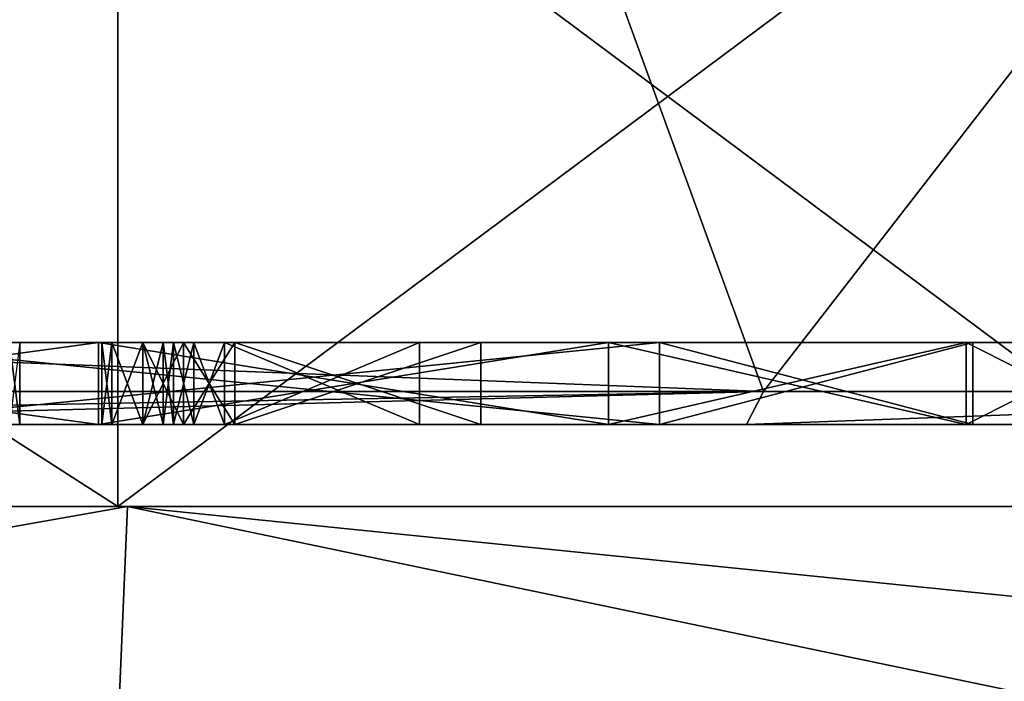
# Model space of a CAD drawing. Header units: millimetres. Extents: x -52 to 107, y -6 to 112.
# Tile 352 of 354: x 59.19 to 65.19, y 103.69 to 107.72. Entities that reach past the tile are written whole.
import ezdxf

# ---------------------------------------------------------------- set-up
doc = ezdxf.new("R2010")
doc.units = ezdxf.units.MM
doc.header["$LTSCALE"] = 65.185185
for name, color, linetype in [('1111', 7, 'CONTINUOUS'), ('1115', 7, 'CONTINUOUS'), ('2333', 7, 'CONTINUOUS'), ('2335', 7, 'CONTINUOUS'), ('2359', 7, 'CONTINUOUS'), ('2459', 7, 'CONTINUOUS'), ('2461', 7, 'CONTINUOUS'), ('2462', 7, 'CONTINUOUS'), ('2463', 7, 'CONTINUOUS'), ('2482', 7, 'CONTINUOUS'), ('2483', 7, 'CONTINUOUS'), ('2484', 7, 'CONTINUOUS'), ('2485', 7, 'CONTINUOUS'), ('2486', 7, 'CONTINUOUS'), ('2487', 7, 'CONTINUOUS'), ('2488', 7, 'CONTINUOUS'), ('2489', 7, 'CONTINUOUS'), ('2490', 7, 'CONTINUOUS'), ('2491', 7, 'CONTINUOUS'), ('2492', 7, 'CONTINUOUS'), ('2493', 7, 'CONTINUOUS'), ('2494', 7, 'CONTINUOUS'), ('2495', 7, 'CONTINUOUS'), ('2496', 7, 'CONTINUOUS'), ('2497', 7, 'CONTINUOUS'), ('2498', 7, 'CONTINUOUS'), ('2499', 7, 'CONTINUOUS'), ('2500', 7, 'CONTINUOUS'), ('2501', 7, 'CONTINUOUS'), ('2502', 7, 'CONTINUOUS'), ('2503', 7, 'CONTINUOUS'), ('2504', 7, 'CONTINUOUS'), ('2505', 7, 'CONTINUOUS'), ('2506', 7, 'CONTINUOUS'), ('2507', 7, 'CONTINUOUS'), ('2508', 7, 'CONTINUOUS'), ('2509', 7, 'CONTINUOUS'), ('2510', 7, 'CONTINUOUS'), ('2511', 7, 'CONTINUOUS'), ('2512', 7, 'CONTINUOUS'), ('2513', 7, 'CONTINUOUS'), ('2514', 7, 'CONTINUOUS'), ('2515', 7, 'CONTINUOUS'), ('2516', 7, 'CONTINUOUS'), ('2517', 7, 'CONTINUOUS'), ('2518', 7, 'CONTINUOUS'), ('2519', 7, 'CONTINUOUS'), ('2520', 7, 'CONTINUOUS'), ('2525', 7, 'CONTINUOUS'), ('2526', 7, 'CONTINUOUS'), ('2527', 7, 'CONTINUOUS'), ('2847', 7, 'CONTINUOUS'), ('3038', 7, 'CONTINUOUS'), ('3067', 7, 'CONTINUOUS'), ('3240', 7, 'CONTINUOUS'), ('3243', 7, 'CONTINUOUS'), ('3475', 7, 'CONTINUOUS'), ('3477', 7, 'CONTINUOUS'), ('3478', 7, 'CONTINUOUS'), ('3480', 7, 'CONTINUOUS'), ('3481', 7, 'CONTINUOUS'), ('3487', 7, 'CONTINUOUS'), ('3494', 7, 'CONTINUOUS')]:
    doc.layers.add(name, color=color, linetype=linetype)

msp = doc.modelspace()

# ---------------------------------------------------------------- linework, layer by layer
at = {"layer": '1111', "color": 7, "linetype": 'CONTINUOUS', "true_color": 0xe0f2ff}
for points in [[(51.9998, 104.7513, -45.2998), (59.7866, 104.7513, -43.8254), (51.9998, 104.7513, -44.4998), (51.9998, 104.7513, -45.2998)], [(51.9998, 104.7513, -44.4998), (59.7866, 104.7513, -43.8254), (59.8448, 104.7513, -42.9393), (51.9998, 104.7513, -44.4998)], [(59.7866, 104.7513, -43.8254), (66.4954, 104.7513, -39.6064), (59.8448, 104.7513, -42.9393), (59.7866, 104.7513, -43.8254)], [(59.8448, 104.7513, -42.9393), (66.4954, 104.7513, -39.6064), (66.4954, 104.7513, -38.4955), (59.8448, 104.7513, -42.9393)]]:
    msp.add_3dface(points, dxfattribs=at)
at = {"layer": '1115', "color": 7, "linetype": 'CONTINUOUS', "true_color": 0xe0f2ff}
for points in [[(51.9998, 104.7511, 44.5002), (51.9998, 103.3654, 45.3002), (59.7866, 103.3655, 43.8258), (51.9998, 104.7511, 44.5002)], [(51.9998, 104.7511, 44.5002), (59.7866, 103.3655, 43.8258), (59.8448, 104.7511, 42.9397), (51.9998, 104.7511, 44.5002)], [(59.7866, 103.3655, 43.8258), (66.4955, 103.3655, 39.6067), (59.8448, 104.7511, 42.9397), (59.7866, 103.3655, 43.8258)], [(59.8448, 104.7511, 42.9397), (66.4955, 103.3655, 39.6067), (66.4955, 104.0768, 39.0414), (59.8448, 104.7511, 42.9397)], [(66.4954, 104.7511, 38.4959), (59.8448, 104.7511, 42.9397), (66.4955, 104.0768, 39.0414), (66.4954, 104.7511, 38.4959)]]:
    msp.add_3dface(points, dxfattribs=at)
at = {"layer": '2333', "color": 7, "linetype": 'CONTINUOUS', "true_color": 0xa80407}
for points in [[(51.9998, 105.4511, 43.0002), (51.9997, 111.5511, 43.0002), (61.4997, 111.5511, 40.4547), (51.9998, 105.4511, 43.0002)], [(51.9998, 105.4511, 43.0002), (61.4997, 111.5511, 40.4547), (53.0011, 105.4511, 42.9738), (51.9998, 105.4511, 43.0002)], [(53.0011, 105.4511, 42.9738), (61.4997, 111.5511, 40.4547), (53.9998, 105.7511, 42.8946), (53.0011, 105.4511, 42.9738)], [(53.9998, 105.7511, 42.8946), (61.4997, 111.5511, 40.4547), (55.004, 105.7511, 42.7612), (53.9998, 105.7511, 42.8946)], [(55.004, 105.7511, 42.7612), (61.4997, 111.5511, 40.4547), (55.9998, 105.7511, 42.5744), (55.004, 105.7511, 42.7612)], [(63.724, 105.4511, 38.9515), (55.9998, 105.4511, 42.5744), (61.4997, 111.5511, 40.4547), (63.724, 105.4511, 38.9515)], [(61.4997, 111.5511, 40.4547), (55.9998, 105.4511, 42.5744), (55.9998, 105.7511, 42.5744), (61.4997, 111.5511, 40.4547)], [(68.4542, 111.5511, 33.5002), (63.724, 105.4511, 38.9515), (61.4997, 111.5511, 40.4547), (68.4542, 111.5511, 33.5002)], [(69.0843, 105.4511, 32.314), (63.724, 105.4511, 38.9515), (68.4542, 111.5511, 33.5002), (69.0843, 105.4511, 32.314)]]:
    msp.add_3dface(points, dxfattribs=at)
at = {"layer": '2335', "color": 7, "linetype": 'CONTINUOUS', "true_color": 0xa80407}
for points in [[(51.9997, 111.5513, -42.9998), (55.9998, 105.7513, -42.574), (61.4997, 111.5513, -40.4543), (51.9997, 111.5513, -42.9998)], [(61.4997, 111.5513, -40.4543), (55.9998, 105.7513, -42.574), (63.724, 105.4513, -38.9511), (61.4997, 111.5513, -40.4543)], [(68.4542, 111.5513, -33.4998), (61.4997, 111.5513, -40.4543), (63.724, 105.4513, -38.9511), (68.4542, 111.5513, -33.4998)], [(69.0843, 105.4513, -32.3136), (68.4542, 111.5513, -33.4998), (63.724, 105.4513, -38.9511), (69.0843, 105.4513, -32.3136)], [(55.9998, 105.7513, -42.574), (55.9998, 105.4513, -42.574), (63.724, 105.4513, -38.9511), (55.9998, 105.7513, -42.574)]]:
    msp.add_3dface(points, dxfattribs=at)
at = {"layer": '2359', "color": 7, "linetype": 'CONTINUOUS', "true_color": 0xa80407}
for points in [[(63.724, 105.4513, -38.9511), (55.9998, 105.4513, -42.574), (55.9998, 105.2513, -42.3694), (63.724, 105.4513, -38.9511)], [(63.724, 105.4513, -38.9511), (55.9998, 105.2513, -42.3694), (63.6199, 105.2513, -38.7786), (63.724, 105.4513, -38.9511)], [(69.0843, 105.4513, -32.3136), (63.724, 105.4513, -38.9511), (63.6199, 105.2513, -38.7786), (69.0843, 105.4513, -32.3136)], [(68.9125, 105.2513, -32.2096), (69.0843, 105.4513, -32.3136), (63.6199, 105.2513, -38.7786), (68.9125, 105.2513, -32.2096)]]:
    msp.add_3dface(points, dxfattribs=at)
at = {"layer": '2459', "color": 7, "linetype": 'CONTINUOUS', "true_color": 0x141a1c}
for points in [[(59.6677, 105.7512, -9.9602), (55.9998, 105.7512, -10.9543), (58.09, 105.7512, -9.5104), (59.6677, 105.7512, -9.9602)], [(55.9998, 105.7512, 10.9546), (59.6677, 105.7512, 9.9606), (58.09, 105.7512, 9.5107), (55.9998, 105.7512, 10.9546)], [(63.0899, 105.7512, -5.8777), (59.6677, 105.7512, -9.9602), (58.09, 105.7512, -9.5104), (63.0899, 105.7512, -5.8777)], [(59.6677, 105.7512, 9.9606), (62.7779, 105.7512, 7.7783), (58.09, 105.7512, 9.5107), (59.6677, 105.7512, 9.9606)], [(58.09, 105.7512, 9.5107), (62.7779, 105.7512, 7.7783), (63.0899, 105.7512, 5.8781), (58.09, 105.7512, 9.5107)], [(62.7779, 105.7512, -7.778), (59.6677, 105.7512, -9.9602), (63.0899, 105.7512, -5.8777), (62.7779, 105.7512, -7.778)], [(64.9602, 105.7512, -4.6677), (62.7779, 105.7512, -7.778), (63.0899, 105.7512, -5.8777), (64.9602, 105.7512, -4.6677)], [(62.7779, 105.7512, 7.7783), (64.9602, 105.7512, 4.6681), (63.0899, 105.7512, 5.8781), (62.7779, 105.7512, 7.7783)], [(64.9998, 105.7512, 0.0002), (64.9602, 105.7512, -4.6677), (63.0899, 105.7512, -5.8777), (64.9998, 105.7512, 0.0002)], [(63.0899, 105.7512, 5.8781), (64.9602, 105.7512, 4.6681), (64.9998, 105.7512, 0.0002), (63.0899, 105.7512, 5.8781)], [(65.9542, 105.7512, -0.9998), (64.9602, 105.7512, -4.6677), (65.9542, 105.7512, 1.0002), (65.9542, 105.7512, -0.9998)], [(65.9542, 105.7512, 1.0002), (64.9602, 105.7512, -4.6677), (64.9998, 105.7512, 0.0002), (65.9542, 105.7512, 1.0002)], [(64.9602, 105.7512, 4.6681), (65.9542, 105.7512, 1.0002), (64.9998, 105.7512, 0.0002), (64.9602, 105.7512, 4.6681)]]:
    msp.add_3dface(points, dxfattribs=at)
at = {"layer": '2461', "color": 7, "linetype": 'CONTINUOUS', "true_color": 0x141a1c}
for points in [[(55.9998, 105.7512, -10.9543), (59.6677, 105.7512, -9.9602), (55.9998, 105.2512, -10.9543), (55.9998, 105.7512, -10.9543)], [(55.9998, 105.2512, -10.9543), (59.6677, 105.7512, -9.9602), (59.6673, 105.2512, -9.9604), (55.9998, 105.2512, -10.9543)], [(59.6677, 105.7512, -9.9602), (62.7779, 105.7512, -7.778), (59.6673, 105.2512, -9.9604), (59.6677, 105.7512, -9.9602)], [(59.6673, 105.2512, -9.9604), (62.7779, 105.7512, -7.778), (62.7779, 105.2512, -7.778), (59.6673, 105.2512, -9.9604)], [(62.7779, 105.7512, -7.778), (64.9602, 105.7512, -4.6677), (62.7779, 105.2512, -7.778), (62.7779, 105.7512, -7.778)], [(62.7779, 105.2512, -7.778), (64.9602, 105.7512, -4.6677), (64.9604, 105.2512, -4.6674), (62.7779, 105.2512, -7.778)], [(64.9602, 105.7512, -4.6677), (65.9542, 105.7512, -0.9998), (64.9604, 105.2512, -4.6674), (64.9602, 105.7512, -4.6677)], [(65.9542, 105.7512, -0.9998), (65.9542, 105.2512, -0.9998), (64.9604, 105.2512, -4.6674), (65.9542, 105.7512, -0.9998)]]:
    msp.add_3dface(points, dxfattribs=at)
at = {"layer": '2462', "color": 7, "linetype": 'CONTINUOUS', "true_color": 0x141a1c}
for points in [[(63.09, 105.2512, -5.8776), (58.09, 105.7512, -9.5104), (58.0898, 105.2512, -9.5104), (63.09, 105.2512, -5.8776)], [(63.0899, 105.7512, -5.8777), (58.09, 105.7512, -9.5104), (63.09, 105.2512, -5.8776), (63.0899, 105.7512, -5.8777)], [(64.9998, 105.7512, 0.0002), (63.0899, 105.7512, -5.8777), (64.9998, 105.2512, 0.0002), (64.9998, 105.7512, 0.0002)], [(64.9998, 105.2512, 0.0002), (63.0899, 105.7512, -5.8777), (63.09, 105.2512, -5.8776), (64.9998, 105.2512, 0.0002)]]:
    msp.add_3dface(points, dxfattribs=at)
at = {"layer": '2463', "color": 7, "linetype": 'CONTINUOUS', "true_color": 0x141a1c}
for points in [[(58.09, 105.7512, 9.5107), (63.0899, 105.7512, 5.8781), (58.0898, 105.2512, 9.5108), (58.09, 105.7512, 9.5107)], [(58.0898, 105.2512, 9.5108), (63.0899, 105.7512, 5.8781), (63.09, 105.2512, 5.878), (58.0898, 105.2512, 9.5108)], [(63.0899, 105.7512, 5.8781), (64.9998, 105.7512, 0.0002), (63.09, 105.2512, 5.878), (63.0899, 105.7512, 5.8781)], [(64.9998, 105.7512, 0.0002), (64.9998, 105.2512, 0.0002), (63.09, 105.2512, 5.878), (64.9998, 105.7512, 0.0002)]]:
    msp.add_3dface(points, dxfattribs=at)
at = {"layer": '2482', "color": 7, "linetype": 'CONTINUOUS', "true_color": 0x141a1c}
for points in [[(60.0623, 105.7512, 0.0321), (60.0623, 105.2512, 0.0321), (59.9373, 105.7512, 0.0959), (60.0623, 105.7512, 0.0321)], [(59.9373, 105.7512, 0.0959), (60.0623, 105.2512, 0.0321), (59.9373, 105.2512, 0.0959), (59.9373, 105.7512, 0.0959)]]:
    msp.add_3dface(points, dxfattribs=at)
at = {"layer": '2483', "color": 7, "linetype": 'CONTINUOUS', "true_color": 0x141a1c}
for points in [[(59.9373, 105.7512, 0.0959), (59.9373, 105.2512, 0.0959), (59.7498, 105.7512, 0.3512), (59.9373, 105.7512, 0.0959)], [(59.7498, 105.7512, 0.3512), (59.9373, 105.2512, 0.0959), (59.7498, 105.2512, 0.3512), (59.7498, 105.7512, 0.3512)]]:
    msp.add_3dface(points, dxfattribs=at)
at = {"layer": '2484', "color": 7, "linetype": 'CONTINUOUS', "true_color": 0x141a1c}
for points in [[(59.7498, 105.7512, 0.3512), (59.7498, 105.2512, 0.3512), (59.6873, 105.7512, 0.5427), (59.7498, 105.7512, 0.3512)], [(59.6873, 105.7512, 0.5427), (59.7498, 105.2512, 0.3512), (59.6873, 105.2512, 0.5427), (59.6873, 105.7512, 0.5427)]]:
    msp.add_3dface(points, dxfattribs=at)
at = {"layer": '2485', "color": 7, "linetype": 'CONTINUOUS', "true_color": 0x141a1c}
for points in [[(59.6873, 105.7512, 0.5427), (59.6873, 105.2512, 0.5427), (59.6873, 105.7512, 0.7981), (59.6873, 105.7512, 0.5427)], [(59.6873, 105.7512, 0.7981), (59.6873, 105.2512, 0.5427), (59.6873, 105.2512, 0.7981), (59.6873, 105.7512, 0.7981)]]:
    msp.add_3dface(points, dxfattribs=at)
at = {"layer": '2486', "color": 7, "linetype": 'CONTINUOUS', "true_color": 0x141a1c}
for points in [[(59.6873, 105.7512, 0.7981), (59.6873, 105.2512, 0.7981), (59.7498, 105.7512, 0.9895), (59.6873, 105.7512, 0.7981)], [(59.7498, 105.7512, 0.9895), (59.6873, 105.2512, 0.7981), (59.7498, 105.2512, 0.9895), (59.7498, 105.7512, 0.9895)]]:
    msp.add_3dface(points, dxfattribs=at)
at = {"layer": '2487', "color": 7, "linetype": 'CONTINUOUS', "true_color": 0x141a1c}
for points in [[(59.7498, 105.7512, 0.9895), (59.7498, 105.2512, 0.9895), (59.9373, 105.7512, 1.2449), (59.7498, 105.7512, 0.9895)], [(59.9373, 105.7512, 1.2449), (59.7498, 105.2512, 0.9895), (59.9373, 105.2512, 1.2449), (59.9373, 105.7512, 1.2449)]]:
    msp.add_3dface(points, dxfattribs=at)
at = {"layer": '2488', "color": 7, "linetype": 'CONTINUOUS', "true_color": 0x141a1c}
for points in [[(59.9373, 105.7512, 1.2449), (59.9373, 105.2512, 1.2449), (60.1873, 105.7512, 1.4364), (59.9373, 105.7512, 1.2449)], [(60.1873, 105.7512, 1.4364), (59.9373, 105.2512, 1.2449), (60.1873, 105.2512, 1.4364), (60.1873, 105.7512, 1.4364)]]:
    msp.add_3dface(points, dxfattribs=at)
at = {"layer": '2489', "color": 7, "linetype": 'CONTINUOUS', "true_color": 0x141a1c}
for points in [[(60.1873, 105.7512, 1.4364), (60.1873, 105.2512, 1.4364), (60.4998, 105.7512, 1.5002), (60.1873, 105.7512, 1.4364)], [(60.4998, 105.7512, 1.5002), (60.1873, 105.2512, 1.4364), (60.4998, 105.2512, 1.5002), (60.4998, 105.7512, 1.5002)]]:
    msp.add_3dface(points, dxfattribs=at)
at = {"layer": '2490', "color": 7, "linetype": 'CONTINUOUS', "true_color": 0x141a1c}
for points in [[(60.4998, 105.7512, 1.5002), (60.4998, 105.2512, 1.5002), (61.9998, 105.2512, 1.5002), (60.4998, 105.7512, 1.5002)], [(61.9998, 105.7512, 1.5002), (60.4998, 105.7512, 1.5002), (61.9998, 105.2512, 1.5002), (61.9998, 105.7512, 1.5002)]]:
    msp.add_3dface(points, dxfattribs=at)
at = {"layer": '2491', "color": 7, "linetype": 'CONTINUOUS', "true_color": 0x141a1c}
for points in [[(61.9998, 105.7512, 1.5002), (61.9998, 105.2512, 1.5002), (61.9998, 105.2512, -1.4998), (61.9998, 105.7512, 1.5002)], [(61.9998, 105.7512, -1.4998), (61.9998, 105.7512, 1.5002), (61.9998, 105.2512, -1.4998), (61.9998, 105.7512, -1.4998)]]:
    msp.add_3dface(points, dxfattribs=at)
at = {"layer": '2492', "color": 7, "linetype": 'CONTINUOUS', "true_color": 0x141a1c}
for points in [[(61.9998, 105.7512, -1.4998), (61.9998, 105.2512, -1.4998), (60.4998, 105.2512, -1.4998), (61.9998, 105.7512, -1.4998)], [(60.4998, 105.7512, -1.4998), (61.9998, 105.7512, -1.4998), (60.4998, 105.2512, -1.4998), (60.4998, 105.7512, -1.4998)]]:
    msp.add_3dface(points, dxfattribs=at)
at = {"layer": '2493', "color": 7, "linetype": 'CONTINUOUS', "true_color": 0x141a1c}
for points in [[(60.4998, 105.7512, -1.4998), (60.4998, 105.2512, -1.4998), (60.1873, 105.7512, -1.436), (60.4998, 105.7512, -1.4998)], [(60.1873, 105.7512, -1.436), (60.4998, 105.2512, -1.4998), (60.1873, 105.2512, -1.436), (60.1873, 105.7512, -1.436)]]:
    msp.add_3dface(points, dxfattribs=at)
at = {"layer": '2494', "color": 7, "linetype": 'CONTINUOUS', "true_color": 0x141a1c}
for points in [[(60.1873, 105.7512, -1.436), (60.1873, 105.2512, -1.436), (59.9373, 105.7512, -1.2445), (60.1873, 105.7512, -1.436)], [(59.9373, 105.7512, -1.2445), (60.1873, 105.2512, -1.436), (59.9373, 105.2512, -1.2445), (59.9373, 105.7512, -1.2445)]]:
    msp.add_3dface(points, dxfattribs=at)
at = {"layer": '2495', "color": 7, "linetype": 'CONTINUOUS', "true_color": 0x141a1c}
for points in [[(59.9373, 105.7512, -1.2445), (59.9373, 105.2512, -1.2445), (59.7498, 105.7512, -0.9892), (59.9373, 105.7512, -1.2445)], [(59.7498, 105.7512, -0.9892), (59.9373, 105.2512, -1.2445), (59.7498, 105.2512, -0.9892), (59.7498, 105.7512, -0.9892)]]:
    msp.add_3dface(points, dxfattribs=at)
at = {"layer": '2496', "color": 7, "linetype": 'CONTINUOUS', "true_color": 0x141a1c}
for points in [[(59.7498, 105.7512, -0.9892), (59.7498, 105.2512, -0.9892), (59.6873, 105.7512, -0.7977), (59.7498, 105.7512, -0.9892)], [(59.6873, 105.7512, -0.7977), (59.7498, 105.2512, -0.9892), (59.6873, 105.2512, -0.7977), (59.6873, 105.7512, -0.7977)]]:
    msp.add_3dface(points, dxfattribs=at)
at = {"layer": '2497', "color": 7, "linetype": 'CONTINUOUS', "true_color": 0x141a1c}
for points in [[(59.6873, 105.7512, -0.7977), (59.6873, 105.2512, -0.7977), (59.6873, 105.7512, -0.4785), (59.6873, 105.7512, -0.7977)], [(59.6873, 105.7512, -0.4785), (59.6873, 105.2512, -0.7977), (59.6873, 105.2512, -0.4785), (59.6873, 105.7512, -0.4785)]]:
    msp.add_3dface(points, dxfattribs=at)
at = {"layer": '2498', "color": 7, "linetype": 'CONTINUOUS', "true_color": 0x141a1c}
for points in [[(59.6873, 105.7512, -0.4785), (59.6873, 105.2512, -0.4785), (59.7498, 105.7512, -0.287), (59.6873, 105.7512, -0.4785)], [(59.7498, 105.7512, -0.287), (59.6873, 105.2512, -0.4785), (59.7498, 105.2512, -0.2871), (59.7498, 105.7512, -0.287)]]:
    msp.add_3dface(points, dxfattribs=at)
at = {"layer": '2499', "color": 7, "linetype": 'CONTINUOUS', "true_color": 0x141a1c}
for points in [[(59.7498, 105.7512, -0.287), (59.7498, 105.2512, -0.2871), (59.9373, 105.7512, -0.0317), (59.7498, 105.7512, -0.287)], [(59.9373, 105.7512, -0.0317), (59.7498, 105.2512, -0.2871), (59.9373, 105.2512, -0.0317), (59.9373, 105.7512, -0.0317)]]:
    msp.add_3dface(points, dxfattribs=at)
at = {"layer": '2500', "color": 7, "linetype": 'CONTINUOUS', "true_color": 0x141a1c}
for points in [[(60.0623, 105.2512, 0.0321), (60.0623, 105.7512, 0.0321), (59.9373, 105.2512, -0.0317), (60.0623, 105.2512, 0.0321)], [(60.0623, 105.7512, 0.0321), (59.9373, 105.7512, -0.0317), (59.9373, 105.2512, -0.0317), (60.0623, 105.7512, 0.0321)]]:
    msp.add_3dface(points, dxfattribs=at)
at = {"layer": '2501', "color": 7, "linetype": 'CONTINUOUS', "true_color": 0x141a1c}
for points in [[(61.6248, 105.7512, 1.1172), (61.6248, 105.2512, 1.1172), (60.4373, 105.2512, 1.1172), (61.6248, 105.7512, 1.1172)], [(60.4373, 105.7512, 1.1172), (61.6248, 105.7512, 1.1172), (60.4373, 105.2512, 1.1172), (60.4373, 105.7512, 1.1172)]]:
    msp.add_3dface(points, dxfattribs=at)
at = {"layer": '2502', "color": 7, "linetype": 'CONTINUOUS', "true_color": 0x141a1c}
for points in [[(60.4373, 105.7512, 1.1172), (60.4373, 105.2512, 1.1172), (60.2498, 105.7512, 1.0534), (60.4373, 105.7512, 1.1172)], [(60.2498, 105.7512, 1.0534), (60.4373, 105.2512, 1.1172), (60.2498, 105.2512, 1.0534), (60.2498, 105.7512, 1.0534)]]:
    msp.add_3dface(points, dxfattribs=at)
at = {"layer": '2503', "color": 7, "linetype": 'CONTINUOUS', "true_color": 0x141a1c}
for points in [[(60.2498, 105.7512, 1.0534), (60.2498, 105.2512, 1.0534), (60.1248, 105.7512, 0.9257), (60.2498, 105.7512, 1.0534)], [(60.1248, 105.7512, 0.9257), (60.2498, 105.2512, 1.0534), (60.1248, 105.2512, 0.9257), (60.1248, 105.7512, 0.9257)]]:
    msp.add_3dface(points, dxfattribs=at)
at = {"layer": '2504', "color": 7, "linetype": 'CONTINUOUS', "true_color": 0x141a1c}
for points in [[(60.1248, 105.7512, 0.9257), (60.1248, 105.2512, 0.9257), (60.0623, 105.7512, 0.7342), (60.1248, 105.7512, 0.9257)], [(60.0623, 105.7512, 0.7342), (60.1248, 105.2512, 0.9257), (60.0623, 105.2512, 0.7342), (60.0623, 105.7512, 0.7342)]]:
    msp.add_3dface(points, dxfattribs=at)
at = {"layer": '2505', "color": 7, "linetype": 'CONTINUOUS', "true_color": 0x141a1c}
for points in [[(60.0623, 105.7512, 0.7342), (60.0623, 105.2512, 0.7342), (60.0623, 105.7512, 0.6066), (60.0623, 105.7512, 0.7342)], [(60.0623, 105.7512, 0.6066), (60.0623, 105.2512, 0.7342), (60.0623, 105.2512, 0.6066), (60.0623, 105.7512, 0.6066)]]:
    msp.add_3dface(points, dxfattribs=at)
at = {"layer": '2506', "color": 7, "linetype": 'CONTINUOUS', "true_color": 0x141a1c}
for points in [[(60.0623, 105.7512, 0.6066), (60.0623, 105.2512, 0.6066), (60.1248, 105.7512, 0.4151), (60.0623, 105.7512, 0.6066)], [(60.1248, 105.7512, 0.4151), (60.0623, 105.2512, 0.6066), (60.1248, 105.2512, 0.4151), (60.1248, 105.7512, 0.4151)]]:
    msp.add_3dface(points, dxfattribs=at)
at = {"layer": '2507', "color": 7, "linetype": 'CONTINUOUS', "true_color": 0x141a1c}
for points in [[(60.1248, 105.7512, 0.4151), (60.1248, 105.2512, 0.4151), (60.2498, 105.7512, 0.2874), (60.1248, 105.7512, 0.4151)], [(60.2498, 105.7512, 0.2874), (60.1248, 105.2512, 0.4151), (60.2498, 105.2512, 0.2874), (60.2498, 105.7512, 0.2874)]]:
    msp.add_3dface(points, dxfattribs=at)
at = {"layer": '2508', "color": 7, "linetype": 'CONTINUOUS', "true_color": 0x141a1c}
for points in [[(60.2498, 105.7512, 0.2874), (60.2498, 105.2512, 0.2874), (60.4373, 105.7512, 0.2236), (60.2498, 105.7512, 0.2874)], [(60.4373, 105.7512, 0.2236), (60.2498, 105.2512, 0.2874), (60.4373, 105.2512, 0.2236), (60.4373, 105.7512, 0.2236)]]:
    msp.add_3dface(points, dxfattribs=at)
at = {"layer": '2509', "color": 7, "linetype": 'CONTINUOUS', "true_color": 0x141a1c}
for points in [[(60.4373, 105.7512, 0.2236), (60.4373, 105.2512, 0.2236), (61.6248, 105.2512, 0.2236), (60.4373, 105.7512, 0.2236)], [(61.6248, 105.7512, 0.2236), (60.4373, 105.7512, 0.2236), (61.6248, 105.2512, 0.2236), (61.6248, 105.7512, 0.2236)]]:
    msp.add_3dface(points, dxfattribs=at)
at = {"layer": '2510', "color": 7, "linetype": 'CONTINUOUS', "true_color": 0x141a1c}
for points in [[(61.6248, 105.2512, 1.1172), (61.6248, 105.7512, 1.1172), (61.6248, 105.7512, 0.2236), (61.6248, 105.2512, 1.1172)], [(61.6248, 105.2512, 1.1172), (61.6248, 105.7512, 0.2236), (61.6248, 105.2512, 0.2236), (61.6248, 105.2512, 1.1172)]]:
    msp.add_3dface(points, dxfattribs=at)
at = {"layer": '2511', "color": 7, "linetype": 'CONTINUOUS', "true_color": 0x141a1c}
for points in [[(60.0623, 105.7512, -0.5424), (60.0623, 105.2512, -0.5424), (60.0623, 105.7512, -0.7339), (60.0623, 105.7512, -0.5424)], [(60.0623, 105.7512, -0.7339), (60.0623, 105.2512, -0.5424), (60.0623, 105.2512, -0.7339), (60.0623, 105.7512, -0.7339)]]:
    msp.add_3dface(points, dxfattribs=at)
at = {"layer": '2512', "color": 7, "linetype": 'CONTINUOUS', "true_color": 0x141a1c}
for points in [[(60.0623, 105.7512, -0.7339), (60.0623, 105.2512, -0.7339), (60.1248, 105.7512, -0.9253), (60.0623, 105.7512, -0.7339)], [(60.1248, 105.7512, -0.9253), (60.0623, 105.2512, -0.7339), (60.1248, 105.2512, -0.9253), (60.1248, 105.7512, -0.9253)]]:
    msp.add_3dface(points, dxfattribs=at)
at = {"layer": '2513', "color": 7, "linetype": 'CONTINUOUS', "true_color": 0x141a1c}
for points in [[(60.1248, 105.7512, -0.9253), (60.1248, 105.2512, -0.9253), (60.2498, 105.7512, -1.053), (60.1248, 105.7512, -0.9253)], [(60.2498, 105.7512, -1.053), (60.1248, 105.2512, -0.9253), (60.2498, 105.2512, -1.053), (60.2498, 105.7512, -1.053)]]:
    msp.add_3dface(points, dxfattribs=at)
at = {"layer": '2514', "color": 7, "linetype": 'CONTINUOUS', "true_color": 0x141a1c}
for points in [[(60.2498, 105.7512, -1.053), (60.2498, 105.2512, -1.053), (60.4373, 105.7512, -1.1168), (60.2498, 105.7512, -1.053)], [(60.4373, 105.7512, -1.1168), (60.2498, 105.2512, -1.053), (60.4373, 105.2512, -1.1168), (60.4373, 105.7512, -1.1168)]]:
    msp.add_3dface(points, dxfattribs=at)
at = {"layer": '2515', "color": 7, "linetype": 'CONTINUOUS', "true_color": 0x141a1c}
for points in [[(60.4373, 105.7512, -1.1168), (60.4373, 105.2512, -1.1168), (61.6248, 105.2512, -1.1168), (60.4373, 105.7512, -1.1168)], [(61.6248, 105.7512, -1.1168), (60.4373, 105.7512, -1.1168), (61.6248, 105.2512, -1.1168), (61.6248, 105.7512, -1.1168)]]:
    msp.add_3dface(points, dxfattribs=at)
at = {"layer": '2516', "color": 7, "linetype": 'CONTINUOUS', "true_color": 0x141a1c}
for points in [[(61.6248, 105.7512, -1.1168), (61.6248, 105.2512, -1.1168), (61.6248, 105.2512, -0.1594), (61.6248, 105.7512, -1.1168)], [(61.6248, 105.7512, -0.1594), (61.6248, 105.7512, -1.1168), (61.6248, 105.2512, -0.1594), (61.6248, 105.7512, -0.1594)]]:
    msp.add_3dface(points, dxfattribs=at)
at = {"layer": '2517', "color": 7, "linetype": 'CONTINUOUS', "true_color": 0x141a1c}
for points in [[(61.6248, 105.7512, -0.1594), (61.6248, 105.2512, -0.1594), (60.4373, 105.2512, -0.1594), (61.6248, 105.7512, -0.1594)], [(60.4373, 105.7512, -0.1594), (61.6248, 105.7512, -0.1594), (60.4373, 105.2512, -0.1594), (60.4373, 105.7512, -0.1594)]]:
    msp.add_3dface(points, dxfattribs=at)
at = {"layer": '2518', "color": 7, "linetype": 'CONTINUOUS', "true_color": 0x141a1c}
for points in [[(60.4373, 105.7512, -0.1594), (60.4373, 105.2512, -0.1594), (60.2498, 105.7512, -0.2232), (60.4373, 105.7512, -0.1594)], [(60.2498, 105.7512, -0.2232), (60.4373, 105.2512, -0.1594), (60.2498, 105.2512, -0.2232), (60.2498, 105.7512, -0.2232)]]:
    msp.add_3dface(points, dxfattribs=at)
at = {"layer": '2519', "color": 7, "linetype": 'CONTINUOUS', "true_color": 0x141a1c}
for points in [[(60.2498, 105.7512, -0.2232), (60.2498, 105.2512, -0.2232), (60.1248, 105.7512, -0.3509), (60.2498, 105.7512, -0.2232)], [(60.1248, 105.7512, -0.3509), (60.2498, 105.2512, -0.2232), (60.1248, 105.2512, -0.3509), (60.1248, 105.7512, -0.3509)]]:
    msp.add_3dface(points, dxfattribs=at)
at = {"layer": '2520', "color": 7, "linetype": 'CONTINUOUS', "true_color": 0x141a1c}
for points in [[(60.0623, 105.2512, -0.5424), (60.0623, 105.7512, -0.5424), (60.1248, 105.2512, -0.3509), (60.0623, 105.2512, -0.5424)], [(60.0623, 105.7512, -0.5424), (60.1248, 105.7512, -0.3509), (60.1248, 105.2512, -0.3509), (60.0623, 105.7512, -0.5424)]]:
    msp.add_3dface(points, dxfattribs=at)
at = {"layer": '2525', "color": 7, "linetype": 'CONTINUOUS', "true_color": 0x141a1c}
msp.add_3dface([(59.1873, 105.7512, 0.4789), (59.1248, 105.2512, 0.7981), (59.1873, 105.2512, 0.4789), (59.1873, 105.7512, 0.4789)], dxfattribs=at)
at = {"layer": '2526', "color": 7, "linetype": 'CONTINUOUS', "true_color": 0x141a1c}
for points in [[(59.1873, 105.7512, 0.4789), (59.1873, 105.2512, 0.4789), (59.1873, 105.2512, -0.4785), (59.1873, 105.7512, 0.4789)], [(59.1873, 105.7512, -0.4785), (59.1873, 105.7512, 0.4789), (59.1873, 105.2512, -0.4785), (59.1873, 105.7512, -0.4785)]]:
    msp.add_3dface(points, dxfattribs=at)
at = {"layer": '2527', "color": 7, "linetype": 'CONTINUOUS', "true_color": 0x141a1c}
for points in [[(59.1873, 105.7512, -0.4785), (59.1873, 105.2512, -0.4785), (59.1248, 105.7512, -0.7977), (59.1873, 105.7512, -0.4785)], [(59.1248, 105.7512, -0.7977), (59.1873, 105.2512, -0.4785), (59.1248, 105.2512, -0.7977), (59.1248, 105.7512, -0.7977)]]:
    msp.add_3dface(points, dxfattribs=at)
at = {"layer": '2847', "color": 7, "linetype": 'CONTINUOUS', "true_color": 0x141a1c}
for points in [[(59.7498, 105.7512, 0.3512), (59.6873, 105.7512, 0.5427), (60.1248, 105.7512, 0.4151), (59.7498, 105.7512, 0.3512)], [(59.6873, 105.7512, 0.5427), (59.6873, 105.7512, 0.7981), (60.0623, 105.7512, 0.6066), (59.6873, 105.7512, 0.5427)], [(59.6873, 105.7512, 0.5427), (60.0623, 105.7512, 0.6066), (60.1248, 105.7512, 0.4151), (59.6873, 105.7512, 0.5427)], [(59.6873, 105.7512, 0.7981), (59.7498, 105.7512, 0.9895), (60.1248, 105.7512, 0.9257), (59.6873, 105.7512, 0.7981)], [(59.6873, 105.7512, 0.7981), (60.1248, 105.7512, 0.9257), (60.0623, 105.7512, 0.7342), (59.6873, 105.7512, 0.7981)], [(59.6873, 105.7512, 0.7981), (60.0623, 105.7512, 0.7342), (60.0623, 105.7512, 0.6066), (59.6873, 105.7512, 0.7981)], [(59.7498, 105.7512, -0.9892), (59.6873, 105.7512, -0.7977), (60.1248, 105.7512, -0.9253), (59.7498, 105.7512, -0.9892)], [(59.6873, 105.7512, -0.7977), (59.6873, 105.7512, -0.4785), (60.0623, 105.7512, -0.7339), (59.6873, 105.7512, -0.7977)], [(59.6873, 105.7512, -0.7977), (60.0623, 105.7512, -0.7339), (60.1248, 105.7512, -0.9253), (59.6873, 105.7512, -0.7977)], [(59.6873, 105.7512, -0.4785), (59.7498, 105.7512, -0.287), (60.1248, 105.7512, -0.3509), (59.6873, 105.7512, -0.4785)], [(59.6873, 105.7512, -0.4785), (60.0623, 105.7512, -0.5424), (60.0623, 105.7512, -0.7339), (59.6873, 105.7512, -0.4785)], [(60.0623, 105.7512, -0.5424), (59.6873, 105.7512, -0.4785), (60.1248, 105.7512, -0.3509), (60.0623, 105.7512, -0.5424)], [(59.9373, 105.7512, 0.0959), (59.7498, 105.7512, 0.3512), (60.4373, 105.7512, 0.2236), (59.9373, 105.7512, 0.0959)], [(59.7498, 105.7512, 0.3512), (60.1248, 105.7512, 0.4151), (60.2498, 105.7512, 0.2874), (59.7498, 105.7512, 0.3512)], [(59.7498, 105.7512, 0.3512), (60.2498, 105.7512, 0.2874), (60.4373, 105.7512, 0.2236), (59.7498, 105.7512, 0.3512)], [(59.7498, 105.7512, 0.9895), (59.9373, 105.7512, 1.2449), (60.2498, 105.7512, 1.0534), (59.7498, 105.7512, 0.9895)], [(59.7498, 105.7512, 0.9895), (60.2498, 105.7512, 1.0534), (60.1248, 105.7512, 0.9257), (59.7498, 105.7512, 0.9895)], [(59.9373, 105.7512, -1.2445), (59.7498, 105.7512, -0.9892), (60.4373, 105.7512, -1.1168), (59.9373, 105.7512, -1.2445)], [(59.7498, 105.7512, -0.9892), (60.1248, 105.7512, -0.9253), (60.2498, 105.7512, -1.053), (59.7498, 105.7512, -0.9892)], [(59.7498, 105.7512, -0.9892), (60.2498, 105.7512, -1.053), (60.4373, 105.7512, -1.1168), (59.7498, 105.7512, -0.9892)], [(59.7498, 105.7512, -0.287), (59.9373, 105.7512, -0.0317), (60.2498, 105.7512, -0.2232), (59.7498, 105.7512, -0.287)], [(59.7498, 105.7512, -0.287), (60.2498, 105.7512, -0.2232), (60.1248, 105.7512, -0.3509), (59.7498, 105.7512, -0.287)], [(60.0623, 105.7512, 0.0321), (59.9373, 105.7512, 0.0959), (61.6248, 105.7512, -0.1594), (60.0623, 105.7512, 0.0321)], [(59.9373, 105.7512, -0.0317), (60.0623, 105.7512, 0.0321), (61.6248, 105.7512, -0.1594), (59.9373, 105.7512, -0.0317)], [(59.9373, 105.7512, 0.0959), (60.4373, 105.7512, 0.2236), (61.6248, 105.7512, -0.1594), (59.9373, 105.7512, 0.0959)], [(59.9373, 105.7512, 1.2449), (60.1873, 105.7512, 1.4364), (61.6248, 105.7512, 1.1172), (59.9373, 105.7512, 1.2449)], [(59.9373, 105.7512, 1.2449), (61.6248, 105.7512, 1.1172), (60.4373, 105.7512, 1.1172), (59.9373, 105.7512, 1.2449)], [(59.9373, 105.7512, 1.2449), (60.4373, 105.7512, 1.1172), (60.2498, 105.7512, 1.0534), (59.9373, 105.7512, 1.2449)], [(61.9998, 105.7512, -1.4998), (60.1873, 105.7512, -1.436), (59.9373, 105.7512, -1.2445), (61.9998, 105.7512, -1.4998)], [(61.9998, 105.7512, -1.4998), (59.9373, 105.7512, -1.2445), (60.4373, 105.7512, -1.1168), (61.9998, 105.7512, -1.4998)], [(59.9373, 105.7512, -0.0317), (61.6248, 105.7512, -0.1594), (60.4373, 105.7512, -0.1594), (59.9373, 105.7512, -0.0317)], [(59.9373, 105.7512, -0.0317), (60.4373, 105.7512, -0.1594), (60.2498, 105.7512, -0.2232), (59.9373, 105.7512, -0.0317)], [(60.1873, 105.7512, 1.4364), (60.4998, 105.7512, 1.5002), (61.6248, 105.7512, 1.1172), (60.1873, 105.7512, 1.4364)], [(61.9998, 105.7512, -1.4998), (60.4998, 105.7512, -1.4998), (60.1873, 105.7512, -1.436), (61.9998, 105.7512, -1.4998)], [(61.9998, 105.7512, -1.4998), (60.4373, 105.7512, -1.1168), (61.6248, 105.7512, -1.1168), (61.9998, 105.7512, -1.4998)], [(60.4373, 105.7512, 0.2236), (61.6248, 105.7512, 0.2236), (61.6248, 105.7512, -0.1594), (60.4373, 105.7512, 0.2236)], [(60.4998, 105.7512, 1.5002), (61.9998, 105.7512, 1.5002), (61.6248, 105.7512, 1.1172), (60.4998, 105.7512, 1.5002)], [(61.9998, 105.7512, 1.5002), (61.9998, 105.7512, -1.4998), (61.6248, 105.7512, 1.1172), (61.9998, 105.7512, 1.5002)], [(61.6248, 105.7512, 1.1172), (61.9998, 105.7512, -1.4998), (61.6248, 105.7512, 0.2236), (61.6248, 105.7512, 1.1172)], [(61.6248, 105.7512, 0.2236), (61.9998, 105.7512, -1.4998), (61.6248, 105.7512, -0.1594), (61.6248, 105.7512, 0.2236)], [(61.9998, 105.7512, -1.4998), (61.6248, 105.7512, -1.1168), (61.6248, 105.7512, -0.1594), (61.9998, 105.7512, -1.4998)]]:
    msp.add_3dface(points, dxfattribs=at)
at = {"layer": '3038', "color": 7, "linetype": 'CONTINUOUS', "true_color": 0xe0f2ff}
for points in [[(59.7866, 109.7511, 43.8258), (51.9997, 109.7511, 45.3002), (59.7866, 104.7511, 43.8258), (59.7866, 109.7511, 43.8258)], [(51.9997, 109.7511, 45.3002), (51.9998, 104.7511, 45.3002), (59.7866, 104.7511, 43.8258), (51.9997, 109.7511, 45.3002)], [(66.4954, 109.7511, 39.6068), (59.7866, 109.7511, 43.8258), (66.4954, 104.7511, 39.6068), (66.4954, 109.7511, 39.6068)], [(66.4954, 104.7511, 39.6068), (59.7866, 109.7511, 43.8258), (59.7866, 104.7511, 43.8258), (66.4954, 104.7511, 39.6068)]]:
    msp.add_3dface(points, dxfattribs=at)
at = {"layer": '3067', "color": 7, "linetype": 'CONTINUOUS', "true_color": 0xe0f2ff}
for points in [[(51.9998, 104.7513, -45.2998), (51.9997, 109.7513, -45.2998), (59.7866, 109.7513, -43.8254), (51.9998, 104.7513, -45.2998)], [(59.7866, 104.7513, -43.8254), (51.9998, 104.7513, -45.2998), (59.7866, 109.7513, -43.8254), (59.7866, 104.7513, -43.8254)], [(66.4954, 104.7513, -39.6064), (59.7866, 104.7513, -43.8254), (66.4954, 109.7513, -39.6064), (66.4954, 104.7513, -39.6064)], [(59.7866, 104.7513, -43.8254), (59.7866, 109.7513, -43.8254), (66.4954, 109.7513, -39.6064), (59.7866, 104.7513, -43.8254)]]:
    msp.add_3dface(points, dxfattribs=at)
at = {"layer": '3240', "color": 7, "linetype": 'CONTINUOUS', "true_color": 0xe0f2ff}
for points in [[(51.9998, 104.7511, 44.5002), (59.8448, 104.7511, 42.9397), (51.9998, 104.7511, 45.3002), (51.9998, 104.7511, 44.5002)], [(51.9998, 104.7511, 45.3002), (59.8448, 104.7511, 42.9397), (59.7866, 104.7511, 43.8258), (51.9998, 104.7511, 45.3002)], [(59.8448, 104.7511, 42.9397), (66.4954, 104.7511, 38.4959), (59.7866, 104.7511, 43.8258), (59.8448, 104.7511, 42.9397)], [(66.4954, 104.7511, 38.4959), (66.4954, 104.7511, 39.6068), (59.7866, 104.7511, 43.8258), (66.4954, 104.7511, 38.4959)]]:
    msp.add_3dface(points, dxfattribs=at)
at = {"layer": '3243', "color": 7, "linetype": 'CONTINUOUS', "true_color": 0xe0f2ff}
for points in [[(51.9998, 104.7513, -44.4998), (59.8448, 104.7513, -42.9393), (51.9998, 103.3656, -45.2998), (51.9998, 104.7513, -44.4998)], [(51.9998, 103.3656, -45.2998), (59.8448, 104.7513, -42.9393), (59.7866, 103.3656, -43.8254), (51.9998, 103.3656, -45.2998)], [(59.8448, 104.7513, -42.9393), (66.4955, 103.3656, -39.6064), (59.7866, 103.3656, -43.8254), (59.8448, 104.7513, -42.9393)], [(59.8448, 104.7513, -42.9393), (66.4954, 104.7513, -38.4955), (66.4955, 104.0771, -39.0409), (59.8448, 104.7513, -42.9393)], [(66.4955, 103.3656, -39.6064), (59.8448, 104.7513, -42.9393), (66.4955, 104.0771, -39.0409), (66.4955, 103.3656, -39.6064)]]:
    msp.add_3dface(points, dxfattribs=at)
at = {"layer": '3475', "color": 7, "linetype": 'CONTINUOUS', "true_color": 0xa80407}
for points in [[(63.09, 105.2512, -5.8776), (58.0898, 105.2512, -9.5104), (46.9096, 105.2512, -5.8776), (63.09, 105.2512, -5.8776)], [(63.09, 105.2512, -5.8776), (46.9096, 105.2512, -5.8776), (48.9998, 105.2512, -1.4998), (63.09, 105.2512, -5.8776)], [(46.9096, 105.2511, 5.878), (51.9097, 105.2511, 9.5108), (63.09, 105.2512, 5.878), (46.9096, 105.2511, 5.878)], [(46.9096, 105.2511, 5.878), (63.09, 105.2512, 5.878), (61.9998, 105.2512, 1.5002), (46.9096, 105.2511, 5.878)], [(60.4998, 105.2512, 1.5002), (46.9096, 105.2511, 5.878), (61.9998, 105.2512, 1.5002), (60.4998, 105.2512, 1.5002)], [(46.9096, 105.2511, 5.878), (60.4998, 105.2512, 1.5002), (58.1873, 105.2512, 1.5002), (46.9096, 105.2511, 5.878)], [(49.3748, 105.2512, -1.4998), (63.09, 105.2512, -5.8776), (48.9998, 105.2512, -1.4998), (49.3748, 105.2512, -1.4998)], [(51.8123, 105.2512, -1.4998), (63.09, 105.2512, -5.8776), (49.3748, 105.2512, -1.4998), (51.8123, 105.2512, -1.4998)], [(52.3123, 105.2512, -1.4998), (63.09, 105.2512, -5.8776), (51.8123, 105.2512, -1.4998), (52.3123, 105.2512, -1.4998)], [(51.9097, 105.2511, 9.5108), (58.0898, 105.2512, 9.5108), (63.09, 105.2512, 5.878), (51.9097, 105.2511, 9.5108)], [(54.6873, 105.2512, -1.4998), (63.09, 105.2512, -5.8776), (52.3123, 105.2512, -1.4998), (54.6873, 105.2512, -1.4998)], [(55.1873, 105.2512, -1.4998), (63.09, 105.2512, -5.8776), (54.6873, 105.2512, -1.4998), (55.1873, 105.2512, -1.4998)], [(57.6873, 105.2512, -1.4998), (63.09, 105.2512, -5.8776), (55.1873, 105.2512, -1.4998), (57.6873, 105.2512, -1.4998)], [(58.1873, 105.2512, -1.4998), (63.09, 105.2512, -5.8776), (57.6873, 105.2512, -1.4998), (58.1873, 105.2512, -1.4998)], [(60.4998, 105.2512, -1.4998), (63.09, 105.2512, -5.8776), (58.1873, 105.2512, -1.4998), (60.4998, 105.2512, -1.4998)], [(60.4998, 105.2512, 1.5002), (60.1873, 105.2512, 1.4364), (58.1873, 105.2512, 1.5002), (60.4998, 105.2512, 1.5002)], [(58.1873, 105.2512, 1.5002), (60.1873, 105.2512, 1.4364), (58.4998, 105.2512, 1.4364), (58.1873, 105.2512, 1.5002)], [(58.4998, 105.2512, -1.436), (60.4998, 105.2512, -1.4998), (58.1873, 105.2512, -1.4998), (58.4998, 105.2512, -1.436)], [(60.1873, 105.2512, 1.4364), (59.9373, 105.2512, 1.2449), (58.4998, 105.2512, 1.4364), (60.1873, 105.2512, 1.4364)], [(58.4998, 105.2512, 1.4364), (59.9373, 105.2512, 1.2449), (58.7498, 105.2512, 1.3087), (58.4998, 105.2512, 1.4364)], [(60.1873, 105.2512, -1.436), (60.4998, 105.2512, -1.4998), (58.4998, 105.2512, -1.436), (60.1873, 105.2512, -1.436)], [(58.7498, 105.2512, -1.3083), (60.1873, 105.2512, -1.436), (58.4998, 105.2512, -1.436), (58.7498, 105.2512, -1.3083)], [(58.7498, 105.2512, 1.3087), (59.9373, 105.2512, 1.2449), (58.9998, 105.2512, 1.0534), (58.7498, 105.2512, 1.3087)], [(59.9373, 105.2512, -1.2445), (60.1873, 105.2512, -1.436), (58.7498, 105.2512, -1.3083), (59.9373, 105.2512, -1.2445)], [(58.9998, 105.2512, -1.053), (59.9373, 105.2512, -1.2445), (58.7498, 105.2512, -1.3083), (58.9998, 105.2512, -1.053)], [(59.7498, 105.2512, 0.9895), (59.6873, 105.2512, 0.7981), (58.9998, 105.2512, 1.0534), (59.7498, 105.2512, 0.9895)], [(58.9998, 105.2512, 1.0534), (59.6873, 105.2512, 0.7981), (59.1248, 105.2512, 0.7981), (58.9998, 105.2512, 1.0534)], [(59.9373, 105.2512, 1.2449), (59.7498, 105.2512, 0.9895), (58.9998, 105.2512, 1.0534), (59.9373, 105.2512, 1.2449)], [(59.7498, 105.2512, -0.9892), (59.9373, 105.2512, -1.2445), (58.9998, 105.2512, -1.053), (59.7498, 105.2512, -0.9892)], [(59.1248, 105.2512, -0.7977), (59.7498, 105.2512, -0.9892), (58.9998, 105.2512, -1.053), (59.1248, 105.2512, -0.7977)], [(59.6873, 105.2512, 0.7981), (59.6873, 105.2512, 0.5427), (59.1248, 105.2512, 0.7981), (59.6873, 105.2512, 0.7981)], [(59.1248, 105.2512, 0.7981), (59.6873, 105.2512, 0.5427), (59.1873, 105.2512, 0.4789), (59.1248, 105.2512, 0.7981)], [(59.6873, 105.2512, -0.7977), (59.7498, 105.2512, -0.9892), (59.1248, 105.2512, -0.7977), (59.6873, 105.2512, -0.7977)], [(59.1873, 105.2512, -0.4785), (59.6873, 105.2512, -0.7977), (59.1248, 105.2512, -0.7977), (59.1873, 105.2512, -0.4785)], [(59.7498, 105.2512, 0.3512), (59.9373, 105.2512, 0.0959), (59.1873, 105.2512, 0.4789), (59.7498, 105.2512, 0.3512)], [(59.9373, 105.2512, 0.0959), (59.9373, 105.2512, -0.0317), (59.1873, 105.2512, 0.4789), (59.9373, 105.2512, 0.0959)], [(59.6873, 105.2512, 0.5427), (59.7498, 105.2512, 0.3512), (59.1873, 105.2512, 0.4789), (59.6873, 105.2512, 0.5427)], [(59.6873, 105.2512, -0.4785), (59.6873, 105.2512, -0.7977), (59.1873, 105.2512, -0.4785), (59.6873, 105.2512, -0.4785)], [(59.7498, 105.2512, -0.2871), (59.6873, 105.2512, -0.4785), (59.1873, 105.2512, 0.4789), (59.7498, 105.2512, -0.2871)], [(59.1873, 105.2512, 0.4789), (59.6873, 105.2512, -0.4785), (59.1873, 105.2512, -0.4785), (59.1873, 105.2512, 0.4789)], [(59.9373, 105.2512, -0.0317), (59.7498, 105.2512, -0.2871), (59.1873, 105.2512, 0.4789), (59.9373, 105.2512, -0.0317)], [(59.9373, 105.2512, 0.0959), (60.0623, 105.2512, 0.0321), (59.9373, 105.2512, -0.0317), (59.9373, 105.2512, 0.0959)], [(61.9998, 105.2512, -1.4998), (63.09, 105.2512, -5.8776), (60.4998, 105.2512, -1.4998), (61.9998, 105.2512, -1.4998)], [(64.9998, 105.2512, 0.0002), (63.09, 105.2512, -5.8776), (61.9998, 105.2512, -1.4998), (64.9998, 105.2512, 0.0002)], [(63.09, 105.2512, 5.878), (64.9998, 105.2512, 0.0002), (61.9998, 105.2512, 1.5002), (63.09, 105.2512, 5.878)], [(61.9998, 105.2512, 1.5002), (64.9998, 105.2512, 0.0002), (61.9998, 105.2512, -1.4998), (61.9998, 105.2512, 1.5002)]]:
    msp.add_3dface(points, dxfattribs=at)
at = {"layer": '3477', "color": 7, "linetype": 'CONTINUOUS', "true_color": 0xa80407}
for points in [[(55.9998, 105.2512, 10.9546), (55.9998, 105.2511, 42.3697), (70.7998, 105.2512, 24.0002), (55.9998, 105.2512, 10.9546)], [(70.7998, 105.2512, 24.0002), (55.9998, 105.2511, 42.3697), (68.9125, 105.2511, 32.2099), (70.7998, 105.2512, 24.0002)], [(55.9998, 105.2512, 10.9546), (70.7998, 105.2512, 24.0002), (59.6673, 105.2512, 9.9608), (55.9998, 105.2512, 10.9546)], [(68.9125, 105.2511, 32.2099), (55.9998, 105.2511, 42.3697), (63.6199, 105.2511, 38.779), (68.9125, 105.2511, 32.2099)], [(59.6673, 105.2512, 9.9608), (70.7998, 105.2512, 24.0002), (62.7779, 105.2512, 7.7784), (59.6673, 105.2512, 9.9608)], [(70.7998, 105.2512, 24.0002), (70.7998, 105.2512, 1.0002), (62.7779, 105.2512, 7.7784), (70.7998, 105.2512, 24.0002)], [(62.7779, 105.2512, 7.7784), (70.7998, 105.2512, 1.0002), (64.9604, 105.2512, 4.6677), (62.7779, 105.2512, 7.7784)], [(70.7998, 105.2512, 1.0002), (65.9542, 105.2512, 1.0002), (64.9604, 105.2512, 4.6677), (70.7998, 105.2512, 1.0002)]]:
    msp.add_3dface(points, dxfattribs=at)
at = {"layer": '3478', "color": 7, "linetype": 'CONTINUOUS', "true_color": 0xa80407}
for points in [[(70.7998, 105.2513, -23.9998), (68.9125, 105.2513, -32.2096), (55.9998, 105.2512, -10.9543), (70.7998, 105.2513, -23.9998)], [(70.7998, 105.2513, -23.9998), (55.9998, 105.2512, -10.9543), (59.6673, 105.2512, -9.9604), (70.7998, 105.2513, -23.9998)], [(63.6199, 105.2513, -38.7786), (55.9998, 105.2513, -42.3694), (55.9998, 105.2512, -10.9543), (63.6199, 105.2513, -38.7786)], [(68.9125, 105.2513, -32.2096), (63.6199, 105.2513, -38.7786), (55.9998, 105.2512, -10.9543), (68.9125, 105.2513, -32.2096)], [(70.7998, 105.2513, -23.9998), (59.6673, 105.2512, -9.9604), (62.7779, 105.2512, -7.778), (70.7998, 105.2513, -23.9998)], [(70.7998, 105.2513, -23.9998), (62.7779, 105.2512, -7.778), (64.9604, 105.2512, -4.6674), (70.7998, 105.2513, -23.9998)], [(65.9542, 105.2512, -0.9998), (70.7998, 105.2513, -23.9998), (64.9604, 105.2512, -4.6674), (65.9542, 105.2512, -0.9998)]]:
    msp.add_3dface(points, dxfattribs=at)
at = {"layer": '3480', "color": 7, "linetype": 'CONTINUOUS', "true_color": 0xa80407}
for points in [[(60.0623, 105.2512, 0.7342), (60.1248, 105.2512, 0.9257), (60.0623, 105.2512, 0.6066), (60.0623, 105.2512, 0.7342)], [(60.0623, 105.2512, 0.6066), (60.1248, 105.2512, 0.9257), (60.1248, 105.2512, 0.4151), (60.0623, 105.2512, 0.6066)], [(60.1248, 105.2512, 0.9257), (60.2498, 105.2512, 1.0534), (60.1248, 105.2512, 0.4151), (60.1248, 105.2512, 0.9257)], [(60.1248, 105.2512, 0.4151), (60.2498, 105.2512, 1.0534), (60.2498, 105.2512, 0.2874), (60.1248, 105.2512, 0.4151)], [(60.2498, 105.2512, 1.0534), (60.4373, 105.2512, 1.1172), (60.2498, 105.2512, 0.2874), (60.2498, 105.2512, 1.0534)], [(60.2498, 105.2512, 0.2874), (60.4373, 105.2512, 1.1172), (60.4373, 105.2512, 0.2236), (60.2498, 105.2512, 0.2874)], [(60.4373, 105.2512, 1.1172), (61.6248, 105.2512, 1.1172), (60.4373, 105.2512, 0.2236), (60.4373, 105.2512, 1.1172)], [(60.4373, 105.2512, 0.2236), (61.6248, 105.2512, 1.1172), (61.6248, 105.2512, 0.2236), (60.4373, 105.2512, 0.2236)]]:
    msp.add_3dface(points, dxfattribs=at)
at = {"layer": '3481', "color": 7, "linetype": 'CONTINUOUS', "true_color": 0xa80407}
for points in [[(60.0623, 105.2512, -0.7339), (60.0623, 105.2512, -0.5424), (60.1248, 105.2512, -0.3509), (60.0623, 105.2512, -0.7339)], [(60.1248, 105.2512, -0.9253), (60.0623, 105.2512, -0.7339), (60.1248, 105.2512, -0.3509), (60.1248, 105.2512, -0.9253)], [(60.2498, 105.2512, -1.053), (60.1248, 105.2512, -0.9253), (60.2498, 105.2512, -0.2232), (60.2498, 105.2512, -1.053)], [(60.2498, 105.2512, -0.2232), (60.1248, 105.2512, -0.9253), (60.1248, 105.2512, -0.3509), (60.2498, 105.2512, -0.2232)], [(60.4373, 105.2512, -1.1168), (60.2498, 105.2512, -1.053), (60.4373, 105.2512, -0.1594), (60.4373, 105.2512, -1.1168)], [(60.4373, 105.2512, -0.1594), (60.2498, 105.2512, -1.053), (60.2498, 105.2512, -0.2232), (60.4373, 105.2512, -0.1594)], [(61.6248, 105.2512, -1.1168), (60.4373, 105.2512, -1.1168), (61.6248, 105.2512, -0.1594), (61.6248, 105.2512, -1.1168)], [(61.6248, 105.2512, -0.1594), (60.4373, 105.2512, -1.1168), (60.4373, 105.2512, -0.1594), (61.6248, 105.2512, -0.1594)]]:
    msp.add_3dface(points, dxfattribs=at)
at = {"layer": '3487', "color": 7, "linetype": 'CONTINUOUS', "true_color": 0xa80407}
for points in [[(55.9998, 105.4511, 42.5744), (63.724, 105.4511, 38.9515), (55.9998, 105.3106, 42.5154), (55.9998, 105.4511, 42.5744)], [(63.724, 105.4511, 38.9515), (55.9998, 105.2511, 42.3697), (55.9998, 105.3106, 42.5154), (63.724, 105.4511, 38.9515)], [(55.9998, 105.2511, 42.3697), (63.724, 105.4511, 38.9515), (63.6199, 105.2511, 38.779), (55.9998, 105.2511, 42.3697)], [(63.724, 105.4511, 38.9515), (69.0843, 105.4511, 32.314), (63.6199, 105.2511, 38.779), (63.724, 105.4511, 38.9515)], [(69.0843, 105.4511, 32.314), (68.9125, 105.2511, 32.2099), (63.6199, 105.2511, 38.779), (69.0843, 105.4511, 32.314)]]:
    msp.add_3dface(points, dxfattribs=at)
at = {"layer": '3494', "color": 7, "linetype": 'CONTINUOUS', "true_color": 0xa80407}
for points in [[(59.6677, 105.7512, 9.9606), (55.9998, 105.7512, 10.9546), (59.6673, 105.2512, 9.9608), (59.6677, 105.7512, 9.9606)], [(55.9998, 105.7512, 10.9546), (55.9998, 105.2512, 10.9546), (59.6673, 105.2512, 9.9608), (55.9998, 105.7512, 10.9546)], [(59.6677, 105.7512, 9.9606), (59.6673, 105.2512, 9.9608), (62.7779, 105.2512, 7.7784), (59.6677, 105.7512, 9.9606)], [(62.7779, 105.7512, 7.7783), (59.6677, 105.7512, 9.9606), (62.7779, 105.2512, 7.7784), (62.7779, 105.7512, 7.7783)], [(64.9602, 105.7512, 4.6681), (62.7779, 105.7512, 7.7783), (64.9604, 105.2512, 4.6677), (64.9602, 105.7512, 4.6681)], [(62.7779, 105.7512, 7.7783), (62.7779, 105.2512, 7.7784), (64.9604, 105.2512, 4.6677), (62.7779, 105.7512, 7.7783)], [(65.9542, 105.7512, 1.0002), (64.9602, 105.7512, 4.6681), (65.9542, 105.2512, 1.0002), (65.9542, 105.7512, 1.0002)], [(65.9542, 105.2512, 1.0002), (64.9602, 105.7512, 4.6681), (64.9604, 105.2512, 4.6677), (65.9542, 105.2512, 1.0002)]]:
    msp.add_3dface(points, dxfattribs=at)

doc.saveas('drawing.dxf')
